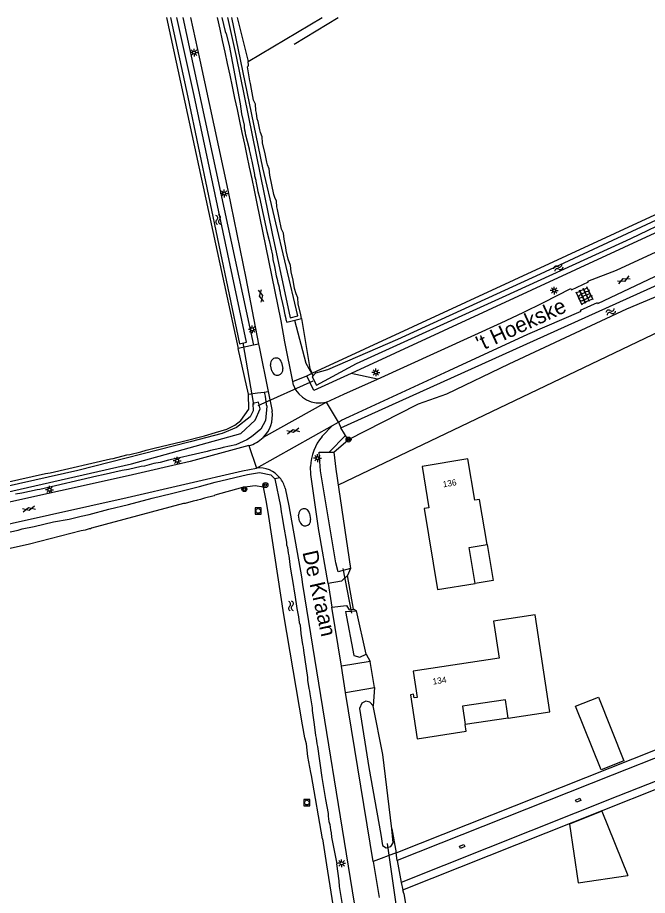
# Model space of a CAD drawing. Extents: x 136000 to 138005, y 398500 to 400500.
# Drawn here: x 137114.1 to 137215.7, y 400358.3 to 400500 of the extents above; entities that cross this region are included whole.
import ezdxf

# ---------------------------------------------------------------- set-up
doc = ezdxf.new("R2010")
doc.units = 0
for name, color, linetype in [('gg-afsc-draadraster', 7, 'Continuous'), ('gg-afsc-hekwerk', 7, 'Continuous'), ('gg-afsc-lijn draadraster', 7, 'Continuous'), ('gg-anno-huisnummerreeks BGT', 7, 'Continuous'), ('gg-anno-openbare ruimte label', 7, 'Continuous'), ('gg-bbg-bijgebouw', 7, 'Continuous'), ('gg-bbg-gedigitaliseerde bijgebouw', 7, 'Continuous'), ('gg-bbg-hoofdgebouw', 7, 'Continuous'), ('gg-bbg-luifel en loopbrug', 7, 'Continuous'), ('gg-bbg-onder overbouw', 7, 'Continuous'), ('gg-bbg-pand overbouw', 7, 'Continuous'), ('gg-knt-verharding', 7, 'Continuous'), ('gg-knt-verharding nz', 7, 'Continuous'), ('gg-kntw-bovenkant insteek waterloop', 7, 'Continuous'), ('gg-kntw-midden sloot', 7, 'Continuous'), ('gg-kntw-waterlijn', 7, 'Continuous'), ('gg-kwrk-duiker nz buis', 7, 'Continuous'), ('gt-grn-groengrens', 7, 'Continuous'), ('gt-grn-weggrens', 7, 'Continuous'), ('gt-symb-boom', 7, 'Continuous'), ('gt-symb-gesloten verharding', 7, 'Continuous'), ('gt-symb-klinker verharding', 7, 'Continuous'), ('gt-symb-kolk center center', 7, 'Continuous'), ('gt-symb-lichtmast', 7, 'Continuous'), ('gt-symb-rioolschacht', 7, 'Continuous'), ('gt-symb-watersymbool', 7, 'Continuous')]:
    doc.layers.add(name, color=color, linetype=linetype)

# ---------------------------------------------------------------- blocks, each defined once
blk = doc.blocks.new('gt0-KL1')
at = {"layer": 'gt-symb-klinker verharding'}
for p, q in [((-1.15, 0.3), (1.15, 0.3)), ((-1, -0.3), (-1, 0.3)), ((-0.5, 0.3), (-0.5, 0.45)), ((0, -0.3), (0, 0.3)), ((0.5, 0.3), (0.5, 0.45)), ((1, -0.3), (1, 0.3)), ((-1.15, -0.3), (1.15, -0.3)), ((-0.5, -0.45), (-0.5, -0.3)), ((0.5, -0.45), (0.5, -0.3))]:
    blk.add_line(p, q, dxfattribs=at)
blk = doc.blocks.new('gt0-LMAST')
at = {"layer": 'gt-symb-lichtmast'}
for p, q in [((-0.18, 0.17), (-0.45, 0.44)), ((-0.01, 0.25), (-0.01, 0.62)), ((0.17, 0.17), (0.44, 0.44)), ((-0.26, 0), (-0.63, 0)), ((-0.18, -0.18), (-0.45, -0.45)), ((-0.01, -0.25), (-0.01, -0.63)), ((0.44, -0.45), (0.17, -0.18)), ((0.24, 0), (0.62, 0))]:
    blk.add_line(p, q, dxfattribs=at)
blk.add_circle((-0.01, 0), 0.25, dxfattribs=at)
blk = doc.blocks.new('gt0-GESVH1')
at = {"layer": 'gt-symb-gesloten verharding'}
for p, q in [((-0.99, -0.26), (0.01, 0.24)), ((0.01, -0.26), (-0.99, 0.24)), ((0.01, 0.24), (1.01, -0.26)), ((1.01, 0.24), (0.01, -0.26))]:
    blk.add_line(p, q, dxfattribs=at)
blk = doc.blocks.new('gt0-WA')
at = {"layer": 'gt-symb-watersymbool'}
for centre, start, end in [((-0.32, 0.02), 28.0725, 151.9275), ((0.43, 0.42), 208.0725, 331.9275), ((-0.32, -0.43), 28.0725, 151.9275), ((0.43, -0.03), 208.0725, 331.9275)]:
    blk.add_arc(centre, 0.425, start, end, dxfattribs=at)
blk = doc.blocks.new('gt0-BOOM')
at = {"layer": 'gt-symb-boom'}
for radius in [0.4, 0.2]:
    blk.add_circle((0, 0), radius, dxfattribs=at)
blk = doc.blocks.new('gt0-RS')
at = {"layer": 'gt-symb-rioolschacht'}
blk.add_lwpolyline([(-0.5, -0.5), (0.5, -0.5), (0.5, 0.5), (-0.5, 0.5)], close=True, dxfattribs=at)
blk.add_circle((0, 0), 0.375, dxfattribs=at)
blk = doc.blocks.new('gt0-KOLKCC')
at = {"layer": 'gt-symb-kolk center center'}
blk.add_lwpolyline([(-0.38, 0.2), (0.37, 0.2), (0.37, -0.2), (-0.38, -0.2)], close=True, dxfattribs=at)

msp = doc.modelspace()

# ---------------------------------------------------------------- linework, layer by layer
at = {"layer": 'gg-afsc-draadraster'}
msp.add_line((137151.3, 400492.92), (137163.24, 400500), dxfattribs=at)
at = {"layer": 'gg-afsc-hekwerk'}
msp.add_line((137246.2, 400463.01), (137165.82, 400424.51), dxfattribs=at)
at = {"layer": 'gg-afsc-lijn draadraster'}
msp.add_line((137151.3, 400492.92), (137163.24, 400500), dxfattribs=at)
at = {"layer": 'gg-bbg-bijgebouw'}
for points in [[(137204.11, 400388.86), (137207.81, 400390.35), (137211.9, 400380.07), (137208.24, 400378.58), (137204.11, 400388.86)], [(137208.33, 400371.94), (137203.11, 400369.81), (137204.55, 400360.35)]]:
    msp.add_lwpolyline(points, dxfattribs=at)
at = {"layer": 'gg-bbg-gedigitaliseerde bijgebouw'}
for p in [(137208.33, 400371.94), (137204.55, 400360.35)]:
    msp.add_line(p, (137212.56, 400361.57), dxfattribs=at)
at = {"layer": 'gg-bbg-hoofdgebouw'}
for points in [[(137189.83, 400414.97), (137188.59, 400422.23), (137187.84, 400422.1), (137186.73, 400428.79), (137179.34, 400427.55), (137180.43, 400420.86), (137179.67, 400420.75), (137181.84, 400407.68), (137187.92, 400408.68)], [(137193.25, 400386.96), (137199.95, 400387.96), (137197.59, 400403.59), (137190.89, 400402.57), (137191.79, 400396.64), (137177.92, 400394.53), (137178.57, 400390.28), (137178.07, 400390.19), (137177.95, 400390.81), (137177.47, 400390.72), (137178.55, 400383.62), (137186.45, 400384.81), (137186.28, 400385.92)], [(137193.25, 400386.96), (137193.07, 400388.09), (137192.78, 400389.91), (137185.84, 400388.87), (137186.28, 400385.92)]]:
    msp.add_lwpolyline(points, dxfattribs=at)
at = {"layer": 'gg-bbg-luifel en loopbrug'}
msp.add_line((137193.25, 400386.96), (137186.28, 400385.92), dxfattribs=at)
at = {"layer": 'gg-bbg-onder overbouw'}
msp.add_lwpolyline([(137187.92, 400408.68), (137186.96, 400414.49), (137189.83, 400414.97)], dxfattribs=at)
at = {"layer": 'gg-bbg-pand overbouw'}
msp.add_lwpolyline([(137189.83, 400414.97), (137190.79, 400409.15), (137187.92, 400408.68)], dxfattribs=at)
at = {"layer": 'gg-knt-verharding'}
for p, q in [((137205.82, 400455.73), (137205.63, 400455.64)), ((137205.06, 400455.36), (137204.89, 400455.28)), ((137205.63, 400455.64), (137205.06, 400455.36)), ((137205.48, 400454.44), (137205.06, 400455.36)), ((137205.29, 400454.35), (137205.48, 400454.44)), ((137205.48, 400454.44), (137206.04, 400454.71)), ((137205.63, 400455.64), (137206.04, 400454.71)), ((137206.04, 400454.71), (137206.23, 400454.8)), ((137155.1, 400442.99), (137154.91, 400443.97)), ((137156.67, 400444.33), (137156.87, 400443.35)), ((137158.58, 400440.69), (137158.47, 400441.25)), ((137154.51, 400439.64), (137155.16, 400436.47)), ((137164.9, 400434.14), (137165.84, 400434.69)), ((137163.2, 400432.39), (137164.9, 400434.14)), ((137159.59, 400418.72), (137159.43, 400419.72)), ((137161.2, 400419.98), (137161.37, 400418.97)), ((137162.74, 400416.95), (137162.71, 400417.2)), ((137164.19, 400408.69), (137162.74, 400416.95)), ((137168.27, 400404.5), (137167.32, 400409.96)), ((137164.19, 400408.69), (137164.78, 400404.83)), ((137166.33, 400395.32), (137164.78, 400404.83)), ((137170.99, 400396.07), (137166.33, 400395.32)), ((137167.01, 400391.1), (137166.33, 400395.32)), ((137171.66, 400391.89), (137170.99, 400396.07)), ((137248.31, 400392.95), (137209.99, 400377.74)), ((137167.01, 400391.1), (137171.66, 400391.89)), ((137171.44, 400363.82), (137167.01, 400391.1)), ((137249.61, 400389.71), (137210.93, 400374.35)), ((137209.99, 400377.74), (137175.3, 400363.98)), ((137210.93, 400374.35), (137175.98, 400360.44)), ((137175.16, 400365.22), (137171.44, 400363.82)), ((137175.3, 400363.98), (137175.16, 400365.22)), ((137171.44, 400363.82), (137172.24, 400358.98)), ((137175.98, 400360.44), (137176.22, 400359.25)), ((137172.24, 400358.98), (137172.45, 400358.01)), ((137176.42, 400358.63), (137176.22, 400359.25)), ((137176.42, 400358.63), (137177.05, 400354.7))]:
    msp.add_line(p, q, dxfattribs=at)
for points in [[(137141.99, 400500), (137143.52, 400493.1), (137148, 400472.15), (137150.89, 400457.94), (137152.95, 400447.31)], [(137172.14, 400441.66), (137192.13, 400450.74), (137195.66, 400452.41), (137198.92, 400454), (137203.36, 400456.25), (137203.44, 400456.07), (137206.17, 400457.33), (137206.08, 400457.48), (137210.7, 400459.26), (137231.99, 400469.07), (137235.94, 400471.05), (137236.85, 400471.51), (137237.42, 400471.87)], [(137158.47, 400441.25), (137157.22, 400447.67), (137156.64, 400451.06), (137152.69, 400470.28)], [(137165.84, 400434.69), (137166.37, 400435), (137167.64, 400435.64), (137183.69, 400443.03), (137196.43, 400448.92), (137204.99, 400452.61), (137204.91, 400452.78), (137207.63, 400454.02), (137207.71, 400453.85), (137218.94, 400459.16), (137231.57, 400464.96)], [(137152.95, 400447.31), (137153.04, 400446.85), (137154.51, 400439.64)], [(137163.91, 400437.94), (137166.75, 400439.22), (137172.14, 400441.66)], [(137151.38, 400430.92), (137141.95, 400428.34), (137131.96, 400426.06), (137110.06, 400421.2), (137088.81, 400416.87)], [(137162.71, 400417.2), (137161.4, 400426.28), (137161.35, 400427.53)], [(137099.55, 400415.33), (137113.22, 400418.39), (137131.77, 400422.56), (137150.39, 400426.83), (137152.63, 400427.28)], [(137157.24, 400424.05), (137157.86, 400421.19), (137159.91, 400409.76)], [(137159.91, 400409.76), (137160.08, 400408.48), (137169.69, 400349.12), (137170.85, 400342.41), (137172.56, 400334.84)], [(137167.32, 400409.96), (137166.36, 400409.04), (137164.19, 400408.69)], [(137164.78, 400404.83), (137167.18, 400405.13), (137167.61, 400404.44), (137168.27, 400404.5)], [(137175.16, 400365.22), (137247.87, 400394.07), (137248.31, 400392.95)], [(137176.22, 400359.25), (137250.05, 400388.59), (137249.61, 400389.71)]]:
    msp.add_lwpolyline(points, dxfattribs=at)
for centre, radius, start, end in [((133742.8, 399760.42), 3482.99, 11.75961, 12.2595), ((137206.01, 400455.26), 0.507, 295.6986, 112.628), ((137205.08, 400454.81), 0.504, 111.6393, 294.8773), ((137155.79, 400444.16), 0.9, 10.67, 191.9624), ((137155.99, 400443.17), 0.9, 191.6974, 11.172), ((137162.78, 400442.3), 4.5, 200.9569, 284.5463), ((137150.17, 400435.81), 5.04, 314.5809, 7.4994), ((137150.17, 400435.81), 5.04, 283.8893, 314.6039), ((137169.51, 400427.2), 8.17, 140.5451, 177.6695), ((137153.08, 400423.03), 4.28, 38.9233, 96.0589), ((137153.09, 400423.03), 4.28, 13.8908, 38.9353), ((137160.32, 400419.84), 0.895, 9.0169, 187.7596), ((137160.48, 400418.86), 0.899, 188.9119, 7.132)]:
    msp.add_arc(centre, radius, start, end, dxfattribs=at)
at = {"layer": 'gg-knt-verharding nz'}
for p, q in [((137163.91, 400437.94), (137153.7, 400432.23)), ((137152.63, 400427.28), (137164.9, 400434.14))]:
    msp.add_line(p, q, dxfattribs=at)
at = {"layer": 'gg-kntw-bovenkant insteek waterloop'}
for p, q in [((137138.13, 400500), (137149.67, 400446.61)), ((137140.73, 400500), (137152.15, 400447.15)), ((137149.52, 400500), (137151.3, 400492.92)), ((137161.62, 400442.59), (137235.26, 400476.65)), ((137236.56, 400474.33), (137167.88, 400442.55)), ((137166.25, 400433.81), (137234.97, 400464.87)), ((137157.52, 400450.86), (137159.89, 400451.45)), ((137152.15, 400447.15), (137149.67, 400446.61)), ((137160.77, 400442.19), (137161.62, 400442.59)), ((137167.41, 400431.86), (137166.25, 400433.81)), ((137164.35, 400429.88), (137165.12, 400429.88)), ((137165.12, 400429.88), (137165.43, 400427.11)), ((137165.43, 400427.11), (137167.8, 400411.08)), ((137166.98, 400404.14), (137168.79, 400404.25)), ((137170.3, 400397.28), (137168.79, 400404.25)), ((137164.76, 400367.72), (137165.57, 400363.43))]:
    msp.add_line(p, q, dxfattribs=at)
for points in [[(137147.03, 400500), (137147.57, 400497.77), (137147.73, 400497.39), (137148.21, 400495.48), (137149.99, 400486.06), (137150.21, 400484.44), (137150.63, 400482.65), (137150.63, 400482.27), (137150.69, 400481.89), (137150.82, 400481.5), (137150.82, 400481.31), (137151.43, 400478.82), (137151.43, 400478.63), (137151.62, 400477.99), (137151.75, 400477.23), (137151.87, 400476.85), (137152.32, 400474.68), (137152.32, 400474.48), (137152.51, 400473.78), (137152.51, 400473.59), (137152.77, 400472.51), (137152.86, 400471.93), (137153.12, 400470.98), (137154.3, 400465.49), (137154.68, 400464.02), (137155.19, 400461.66), (137155.26, 400460.96), (137155.54, 400459.81), (137155.83, 400458.34), (137156.02, 400457.58), (137156.02, 400457.39), (137156.27, 400456.49), (137156.27, 400456.3), (137156.47, 400455.66), (137156.47, 400455.47), (137157.01, 400453.18), (137157.23, 400452.03), (137157.39, 400451.45), (137157.39, 400451.26), (137157.52, 400450.86)], [(137151.27, 400492.14), (137151.37, 400492.29), (137151.3, 400492.92)], [(137159.89, 400451.45), (137159.78, 400452.03), (137159.34, 400453.81), (137159.31, 400454.77), (137159.02, 400455.41), (137158.76, 400456.3), (137158.54, 400457.64), (137158.22, 400458.98), (137158.14, 400459.98), (137157.74, 400461.02), (137157.42, 400462.43), (137157.39, 400462.87), (137157.11, 400464.21), (137157.01, 400465.21), (137156.69, 400465.87), (137156.27, 400467.66), (137156.02, 400469), (137155.89, 400469.44), (137155.84, 400470.36), (137155.57, 400470.98), (137155.45, 400471.42), (137154.78, 400474.55), (137154.69, 400475.57), (137154.43, 400476.21), (137154.3, 400476.65), (137154.04, 400477.99), (137153.6, 400479.78), (137153.56, 400480.76), (137153.28, 400481.44), (137153.15, 400481.89), (137152.89, 400483.23), (137152.77, 400483.67), (137152.64, 400484.57), (137152.51, 400485.01), (137152.48, 400486.03), (137152.16, 400486.67), (137151.81, 400488.46), (137151.68, 400489.35), (137151.55, 400489.8), (137151.2, 400492.03), (137151.27, 400492.14)], [(137237.55, 400464.62), (137222.06, 400457.04), (137212.32, 400452.94), (137193.36, 400444.05), (137183.26, 400439.24), (137178.72, 400437.6)], [(137167.88, 400442.55), (137161.9, 400439.79), (137160.77, 400442.19)], [(137112.16, 400424.94), (137118.6, 400426.41), (137119.37, 400426.54), (137129.06, 400428.8), (137129.51, 400428.84), (137131.74, 400429.41), (137132.19, 400429.47), (137133.98, 400429.92), (137134.83, 400430.17), (137136.12, 400430.51), (137140.64, 400431.61), (137144.25, 400432.5), (137146.02, 400433.01), (137146.96, 400433.28), (137147.86, 400433.56), (137149.12, 400434.23), (137150.13, 400434.97), (137151.39, 400436.81), (137151.34, 400439.21)], [(137153.85, 400439.52), (137154.01, 400438.88), (137154.2, 400437.58), (137154.3, 400437.29), (137154.07, 400434.99), (137153.31, 400433.59), (137151.84, 400432.35), (137151.08, 400431.87), (137149.29, 400431.07), (137147.25, 400430.59), (137146.74, 400430.43), (137145.21, 400430.11), (137144.7, 400429.95), (137141.63, 400429.28), (137140.68, 400429.03), (137138.44, 400428.55), (137137.1, 400428.2), (137136.08, 400428.01), (137134.55, 400427.62), (137134.04, 400427.56), (137132, 400427.05), (137130.98, 400426.89), (137127.92, 400426.19), (137126.87, 400426), (137117.71, 400423.86), (137117.26, 400423.8), (137114.77, 400423.22), (137113.75, 400423.06)], [(137151.34, 400439.21), (137152.8, 400439.44), (137153.85, 400439.52)], [(137178.72, 400437.6), (137178.51, 400437.51), (137167.41, 400431.86)], [(137162.94, 400426.87), (137162.75, 400429.88), (137164.35, 400429.88)], [(137106.1, 400415.63), (137114.2, 400417.29), (137114.84, 400417.48), (137116.75, 400417.86), (137119.88, 400418.6), (137122.43, 400419.07), (137124.34, 400419.52), (137125.62, 400419.78), (137128.81, 400420.67), (137132, 400421.43), (137135.83, 400422.46), (137138.95, 400423.19), (137140.23, 400423.54), (137143.42, 400424.31), (137145.97, 400425.01), (137151.2, 400426.25), (137153.11, 400426.59), (137154.95, 400426.18), (137155.59, 400425.54)], [(137167.8, 400411.08), (137165.81, 400410.56), (137165.43, 400411.98), (137162.94, 400426.87)], [(137155.59, 400425.54), (137156.5, 400421.15), (137156.59, 400420.25), (137156.79, 400419.36), (137156.98, 400418.02), (137157.49, 400415.34), (137157.49, 400414.9), (137157.62, 400414.45), (137157.74, 400413.55), (137157.87, 400413.11), (137158.09, 400411.32), (137158.6, 400408.2), (137158.64, 400407.75), (137158.83, 400406.86), (137159.15, 400404.62), (137159.4, 400403.28), (137159.53, 400402.39), (137159.66, 400401.94), (137159.78, 400400.6), (137160.04, 400398.82), (137160.17, 400398.37), (137160.2, 400397.86)], [(137163.27, 400367.47), (137161.51, 400377.66), (137161.38, 400378.15), (137160.93, 400380.76), (137160.68, 400382.78), (137160.42, 400383.76), (137160.04, 400385.87), (137157.07, 400403.6), (137154.62, 400419.48), (137154.23, 400421.79), (137153.75, 400424.23), (137152.44, 400424.41), (137150.4, 400424.18), (137145.93, 400422.91), (137145.81, 400422.84), (137144.25, 400422.42), (137143.58, 400422.2), (137143.1, 400422.11), (137142.97, 400422.04), (137142.4, 400421.95), (137141.12, 400421.56), (137140.87, 400421.56), (137126.02, 400417.61), (137125.87, 400417.51), (137125.62, 400417.48), (137124.98, 400417.29), (137124.34, 400417.19), (137116.02, 400415), (137109.96, 400413.65)], [(137166.98, 400404.14), (137168.32, 400397.04), (137169.32, 400396.77), (137170.3, 400397.28)], [(137160.2, 400397.86), (137160.87, 400393.52), (137160.87, 400393.08), (137161.06, 400391.74), (137161.19, 400391.29), (137161.22, 400390.84), (137161.6, 400388.61), (137161.6, 400388.16), (137161.95, 400385.93), (137162.18, 400384.14), (137162.27, 400383.7), (137162.37, 400382.8), (137162.46, 400382.36), (137163.17, 400377.38), (137163.74, 400373.81), (137164.19, 400371.57), (137164.19, 400371.13), (137164.31, 400370.24), (137164.44, 400369.79), (137164.57, 400368.9), (137164.7, 400368.45), (137164.76, 400367.72)], [(137171.46, 400388.93), (137170.93, 400389.51), (137170.27, 400389.66), (137169.64, 400389.38), (137169.27, 400388.49), (137170.74, 400378.95), (137172.67, 400368.18)], [(137174.46, 400369.05), (137173.02, 400381.06), (137171.46, 400388.93)], [(137172.67, 400368.18), (137172.95, 400366.38), (137173.54, 400366.01), (137174.29, 400366.21), (137174.67, 400366.83), (137174.46, 400369.05)], [(137163.27, 400367.47), (137163.91, 400363.24), (137166.69, 400345.93)], [(137166.61, 400356.2), (137166.04, 400359.77), (137165.96, 400360.67), (137165.57, 400363.43)]]:
    msp.add_lwpolyline(points, dxfattribs=at)
at = {"layer": 'gg-kntw-midden sloot'}
msp.add_line((137158.7, 400495.7), (137165.79, 400500), dxfattribs=at)
at = {"layer": 'gg-kntw-waterlijn'}
for points in [[(137138.75, 400500), (137141.58, 400487.14), (137149.87, 400447.35), (137151.02, 400447.59), (137142.59, 400487.42), (137139.79, 400500)], [(137147.96, 400500), (137149.35, 400493.71), (137155.17, 400465.13), (137158.05, 400451.54), (137159.29, 400451.86), (137153.67, 400475.75), (137148.66, 400500)], [(137161.6, 400442.01), (137162.29, 400440.65), (137168.75, 400444.19), (137192.89, 400455.13), (137213.01, 400464.35), (137226.88, 400470.99), (137235.34, 400474.74), (137234.99, 400475.54), (137220.93, 400469.1), (137198.42, 400458.59), (137175.39, 400448.03), (137164.1, 400443.14), (137162.16, 400442.62), (137161.6, 400442.01)], [(137071.42, 400416.19), (137072.11, 400416.24), (137076.02, 400416.64), (137097.67, 400420.06), (137132.49, 400428), (137150.12, 400432.87), (137152.43, 400435.01), (137153.23, 400436.84), (137152.97, 400437.93), (137152.07, 400437.72), (137152.1, 400436.52), (137151.62, 400435.57), (137149.41, 400433.83), (137147.12, 400432.87), (137141.91, 400431.54), (137123.84, 400426.92), (137095.54, 400420.53), (137079.69, 400418.03), (137073.27, 400417.02), (137071.76, 400416.87)]]:
    msp.add_lwpolyline(points, dxfattribs=at)
at = {"layer": 'gg-kwrk-duiker nz buis'}
for p, q in [((137152.23, 400437.54), (137150.5, 400447.52)), ((137152.91, 400437.41), (137161.79, 400441.39)), ((137167.01, 400432.54), (137164.35, 400429.88)), ((137168.04, 400403.89), (137166.62, 400411.08)), ((137173.73, 400366.69), (137175.57, 400353.58))]:
    msp.add_line(p, q, dxfattribs=at)
msp.add_lwpolyline([(137158.79, 400451.18), (137160.59, 400444.2), (137161.77, 400442.12)], dxfattribs=at)
at = {"layer": 'gt-grn-groengrens'}
for p, q in [((137152.95, 400447.31), (137152.15, 400447.15)), ((137151.34, 400439.21), (137149.67, 400446.61)), ((137158.47, 400441.25), (137160.77, 400442.19)), ((137172.14, 400441.66), (137167.88, 400442.55)), ((137153.85, 400439.52), (137154.51, 400439.64)), ((137165.84, 400434.69), (137166.25, 400433.81)), ((137165.12, 400429.88), (137167.41, 400431.86)), ((137156.41, 400425.71), (137155.59, 400425.54)), ((137167.8, 400411.08), (137167.32, 400409.96)), ((137168.79, 400404.25), (137168.27, 400404.5)), ((137170.3, 400397.28), (137170.99, 400396.07)), ((137171.66, 400391.89), (137171.46, 400388.93)), ((137174.46, 400369.05), (137175.16, 400365.22))]:
    msp.add_line(p, q, dxfattribs=at)
msp.add_lwpolyline([(137159.89, 400451.45), (137161.26, 400443.36), (137161.62, 400442.59)], dxfattribs=at)
at = {"layer": 'gt-grn-weggrens'}
for p, q in [((137165.84, 400434.69), (137163.91, 400437.94)), ((137151.38, 400430.92), (137152.63, 400427.28)), ((137175.3, 400363.98), (137175.98, 400360.44))]:
    msp.add_line(p, q, dxfattribs=at)

# ---------------------------------------------------------------- block references
at = {"layer": 'gt-symb-boom'}
for p in [(137167.48, 400431.9), (137154.07, 400424.55), (137150.68, 400423.89)]:
    msp.add_blockref('gt0-BOOM', p, dxfattribs=at)
at = {"layer": 'gt-symb-gesloten verharding'}
for p, rotation in [((137211.87, 400457.66), 25.155372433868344), ((137153.39, 400455.09), -77.81315978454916), ((137158.55, 400433.25), -167.88123966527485), ((137115.92, 400420.71), 13.174926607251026)]:
    msp.add_blockref('gt0-GESVH1', p, dxfattribs=dict(at, rotation=rotation))
at = {"layer": 'gt-symb-klinker verharding'}
for p, rotation in [((137204.97, 400454.77), 114.97533465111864), ((137205.57, 400455.1), 114.97533465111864), ((137206.16, 400455.35), 114.97533465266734)]:
    msp.add_blockref('gt0-KL1', p, dxfattribs=dict(at, rotation=rotation))
at = {"layer": 'gt-symb-kolk center center'}
for p, rotation in [((137204.54, 400373.68), 21.690513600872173), ((137185.81, 400366.25), 21.636577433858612)]:
    msp.add_blockref('gt0-KOLKCC', p, dxfattribs=dict(at, rotation=rotation))
at = {"layer": 'gt-symb-lichtmast'}
for p in [(137142.57, 400494.35), (137147.42, 400471.61), (137200.66, 400455.95), (137151.95, 400449.68), (137171.89, 400442.73), (137139.84, 400428.49), (137162.48, 400428.9), (137119.25, 400423.8), (137166.38, 400363.51)]:
    msp.add_blockref('gt0-LMAST', p, dxfattribs=at)
at = {"layer": 'gt-symb-rioolschacht'}
for p in [(137152.91, 400420.37), (137160.76, 400373.3)]:
    msp.add_blockref('gt0-RS', p, dxfattribs=at)
at = {"layer": 'gt-symb-watersymbool'}
for p, rotation in [((137146.44, 400467.42), -78.92612885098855), ((137201.27, 400459.58), 27.590369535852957), ((137209.72, 400452.49), 25.155372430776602), ((137158.19, 400405.09), -80.79203094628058)]:
    msp.add_blockref('gt0-WA', p, dxfattribs=dict(at, rotation=rotation))

# ---------------------------------------------------------------- texts
at = {"layer": 'gg-anno-huisnummerreeks BGT'}
for s, rotation, p in [('136', 9.3, (137182.76, 400424.17)), ('134', 8.7, (137181.12, 400392.34))]:
    msp.add_text(s, height=1, rotation=rotation, dxfattribs=at).set_placement(p)
at = {"layer": 'gg-anno-openbare ruimte label'}
for s, rotation, p in [("'t Hoekske", 24.7, (137188.77, 400446.11)), ('De Kraan', 282.7, (137160.03, 400413.71))]:
    msp.add_text(s, height=2.5, rotation=rotation, dxfattribs=at).set_placement(p)

doc.saveas('drawing.dxf')
